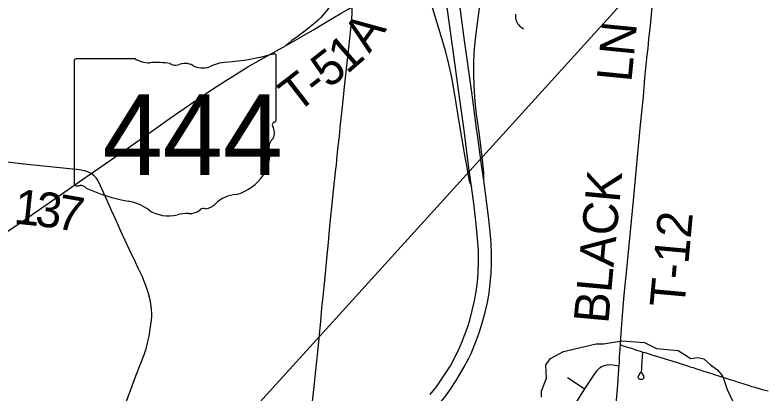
# Model space of a CAD drawing. Extents: x 0 to 1134, y 0 to 440.
# Drawn here: x 836.749 to 837.976, y 356.889 to 357.508 of the extents above; entities that cross this region are included whole.
import ezdxf

# ---------------------------------------------------------------- set-up
doc = ezdxf.new("R2010")
doc.units = 0
for name, color, linetype in [('GM_X_City_Street', 7, 'Continuous'), ('GM_X_Interchange_Ramps', 7, 'Continuous'), ('GM_X_Interstate_Route', 7, 'Continuous'), ('GM_X_Minor_River', 7, 'Continuous'), ('GM_X_Rail_Line', 7, 'Continuous'), ('GM_X_State_Location', 7, 'Continuous'), ('GM_X_State_Route', 7, 'Continuous'), ('GM_X_State_Shield', 7, 'Continuous'), ('GM_X_Township_Road', 7, 'Continuous'), ('GM_X_Township_Road_Text', 7, 'Continuous')]:
    doc.layers.add(name, color=color, linetype=linetype)

msp = doc.modelspace()

# ---------------------------------------------------------------- linework, layer by layer
at = {"layer": 'GM_X_City_Street'}
for points in [[(836.9303, 356.8773), (836.9376, 356.8964), (836.9458, 356.9186), (836.954, 356.9393), (836.9596, 356.9545), (836.9609, 356.9583), (836.9623, 356.9628), (836.9648, 356.9725), (836.9672, 356.9835), (836.9691, 356.9951), (836.9701, 357.0025), (836.9711, 357.01), (836.9715, 357.0162), (836.9715, 357.0212), (836.9712, 357.0262), (836.9707, 357.0324), (836.9696, 357.0399), (836.968, 357.0472), (836.9664, 357.0532), (836.9631, 357.0627), (836.9607, 357.0691), (836.9557, 357.0811), (836.9495, 357.0944), (836.9448, 357.1042), (836.9354, 357.1245), (836.9212, 357.1548), (836.9134, 357.1723), (836.9059, 357.1887), (836.8986, 357.205), (836.888, 357.2289), (836.8836, 357.238), (836.8809, 357.2416), (836.8774, 357.245), (836.8726, 357.249)], [(837.7697, 356.9244), (837.7724, 356.9201), (837.7731, 356.9187), (837.7735, 356.9176), (837.7736, 356.9164), (837.7732, 356.9149), (837.7726, 356.914), (837.7719, 356.9133), (837.771, 356.9128), (837.7701, 356.9125), (837.7691, 356.9124), (837.7681, 356.9125), (837.7671, 356.9128), (837.7658, 356.9138), (837.7652, 356.9148), (837.7648, 356.9159), (837.7648, 356.9171), (837.765, 356.9182), (837.7655, 356.9193), (837.7685, 356.9236), (837.7693, 356.9248), (837.7699, 356.9264), (837.7703, 356.9282), (837.7705, 356.931), (837.7706, 356.9337), (837.7708, 356.9355), (837.7711, 356.9396), (837.7713, 356.9435), (837.7716, 356.9478), (837.7719, 356.9513), (837.7721, 356.9541), (837.7723, 356.9575)], [(837.663, 356.8738), (837.6751, 356.8933), (837.6778, 356.8975), (837.6798, 356.9006), (837.6819, 356.904), (837.6843, 356.9073), (837.6925, 356.9198), (837.6952, 356.9236), (837.6984, 356.9278), (837.7005, 356.9302), (837.7029, 356.9324), (837.705, 356.9339), (837.708, 356.9352), (837.7111, 356.9362), (837.7142, 356.9367), (837.7179, 356.9369), (837.7233, 356.9365), (837.7268, 356.936), (837.7335, 356.9351)], [(837.6494, 356.9157), (837.6635, 356.9065), (837.6724, 356.9009), (837.6778, 356.8975)]]:
    msp.add_lwpolyline(points, dxfattribs=at)
at = {"layer": 'GM_X_Interchange_Ramps'}
for points in [[(837.4096, 357.5757), (837.4133, 357.5654), (837.4205, 357.5453), (837.4292, 357.5181), (837.443, 357.4737), (837.4498, 357.4499), (837.4553, 357.4276), (837.46, 357.4057), (837.4646, 357.3807), (837.4735, 357.3268), (837.4815, 357.2791), (837.4846, 357.2612), (837.4869, 357.249), (837.4878, 357.243), (837.4891, 357.2376), (837.4902, 357.2343), (837.4928, 357.2278)], [(837.5127, 357.238), (837.513, 357.2436), (837.513, 357.2463), (837.5128, 357.2504), (837.5108, 357.2713), (837.5057, 357.3118), (837.5012, 357.3457), (837.499, 357.3666), (837.4973, 357.3914), (837.4965, 357.4113), (837.4965, 357.4293), (837.4972, 357.4466), (837.4986, 357.4633), (837.5008, 357.4818), (837.5057, 357.5187), (837.5076, 357.5372), (837.5084, 357.5527), (837.5085, 357.5616)]]:
    msp.add_lwpolyline(points, dxfattribs=at)
at = {"layer": 'GM_X_Interstate_Route'}
for points in [[(837.4928, 357.2278), (837.4892, 357.2543), (837.4802, 357.3233), (837.471, 357.3892), (837.4638, 357.4415), (837.444, 357.5875), (837.4427, 357.5967), (837.4345, 357.6564), (837.4265, 357.7175)], [(837.4971, 357.3528), (837.4932, 357.3817), (837.4816, 357.466), (837.4693, 357.5574)], [(837.5026, 357.3121), (837.5012, 357.322), (837.4971, 357.3528)], [(837.481, 356.9333), (837.488, 356.9464), (837.4923, 356.9553), (837.4996, 356.9732), (837.5053, 356.9889), (837.5109, 357.0066), (837.5152, 357.0228), (837.5188, 357.0385), (837.5215, 357.0538), (837.5235, 357.0697), (837.5249, 357.0852), (837.5255, 357.1013), (837.5255, 357.118), (837.5249, 357.1353), (837.5234, 357.1539), (837.5207, 357.1785), (837.5127, 357.238), (837.5094, 357.2629), (837.5026, 357.3121)], [(837.4256, 356.8881), (837.4356, 356.9009), (837.4446, 356.9136), (837.4588, 356.9351), (837.4724, 356.9617), (837.4779, 356.9745), (837.4862, 356.9977), (837.4899, 357.0096), (837.4941, 357.0252), (837.4977, 357.041), (837.5004, 357.0564), (837.5024, 357.0718), (837.5037, 357.0879), (837.5044, 357.1047), (837.5041, 357.1228), (837.5029, 357.1427), (837.5007, 357.1662), (837.4971, 357.1958), (837.4928, 357.2278)], [(837.1671, 356.6089), (837.1694, 356.6122), (837.1784, 356.6241), (837.1884, 356.6361), (837.2001, 356.649), (837.2132, 356.6624), (837.2281, 356.6765), (837.2636, 356.7085), (837.3348, 356.7716), (837.3826, 356.8141), (837.4031, 356.8331), (837.4177, 356.8475), (837.4304, 356.861), (837.4409, 356.8733), (837.4509, 356.8859), (837.4599, 356.8985), (837.4681, 356.9109), (837.481, 356.9333)]]:
    msp.add_lwpolyline(points, dxfattribs=at)
at = {"layer": 'GM_X_Minor_River'}
msp.add_lwpolyline([(837.6072, 356.8838), (837.607, 356.8937), (837.6153, 356.9151), (837.6142, 356.9364), (837.6216, 356.9472), (837.6427, 356.9582), (837.6959, 356.9707), (837.708, 356.9709), (837.738, 356.9756), (837.7747, 356.9729), (837.7945, 356.963), (837.83, 356.96), (837.8502, 356.9471), (837.8612, 356.9487), (837.8718, 356.9466), (837.8826, 356.9365), (837.8941, 356.9287), (837.9026, 356.9175), (837.9098, 356.8965), (837.924, 356.8663)], dxfattribs=at)
at = {"layer": 'GM_X_Rail_Line'}
msp.add_lwpolyline([(836.1002, 355.7181), (836.2613, 355.8972), (836.3738, 356.0211), (836.4483, 356.1039), (836.5649, 356.2322), (836.7044, 356.3865), (837.0823, 356.8039), (837.2451, 356.9828), (837.794, 357.5891), (837.872, 357.6755)], dxfattribs=at)
at = {"layer": 'GM_X_State_Route'}
for points in [[(837.2547, 357.4953), (837.2659, 357.5019), (837.2803, 357.5105), (837.2926, 357.5177), (837.2981, 357.5208)], [(837.1909, 357.4581), (837.234, 357.4831), (837.2547, 357.4953)], [(836.8726, 357.249), (836.9269, 357.2865), (836.9828, 357.3257), (836.9963, 357.3352), (837.0142, 357.3478), (837.0345, 357.362), (837.0494, 357.3723), (837.0638, 357.382), (837.0783, 357.3916), (837.0917, 357.4003), (837.1032, 357.4074), (837.1151, 357.4149), (837.1284, 357.423), (837.1457, 357.4329), (837.1701, 357.4465), (837.1909, 357.4581)], [(836.7532, 357.1659), (836.8189, 357.2114), (836.8571, 357.2379), (836.8726, 357.249)], [(836.6828, 357.1174), (836.7018, 357.1305), (836.7425, 357.1586), (836.7532, 357.1659)]]:
    msp.add_lwpolyline(points, dxfattribs=at)
at = {"layer": 'GM_X_State_Shield'}
for p, q in [((836.8448, 357.4326), (836.8448, 357.2325)), ((836.9446, 357.436), (836.8481, 357.436)), ((837.1744, 357.3363), (837.1744, 357.441)), ((837.1744, 357.3363), (837.1744, 357.3363))]:
    msp.add_line(p, q, dxfattribs=at)
for centre, major_axis, start_param, end_param in [((836.8486, 357.433), (0.00382, 0), 1.712693, 3.28349), ((836.9676, 357.4593), (0.037, 0), 4.042523, 4.731795), ((837.057, 357.7089), (0.3495, 0), 4.814394, 5.042369), ((837.1707, 357.4414), (0.00367, 0), 6.141152, 7.989035), ((836.9798, 357.3237), (0.133, 0), 1.404758, 1.657858), ((837.01, 357.4341), (0.0107, 0), 3.836095, 5.185415), ((837.0257, 357.4109), (0.0222, 0), 0.950623, 2.079405), ((837.0544, 357.4426), (0.0267, 0), 4.081561, 5.145723), ((837.1016, 357.3749), (0.0703, 0), 1.699011, 2.107814), ((837.1705, 357.3359), (0.00393, 0), 5.05454, 6.418171), ((837.1736, 357.3286), (0.00568, 0), 1.883978, 3.671073), ((837.1374, 357.3154), (0.0341, 0), 5.934695, 6.695948), ((837.1875, 357.2925), (0.0248, 0), 2.387724, 3.262537), ((837.0766, 357.2792), (0.0874, 0), 5.101752, 6.440018), ((836.8486, 357.232), (0.00385, 0), 3.00124, 4.508301), ((836.8492, 357.2525), (0.0294, 0), 4.665946, 4.897461), ((836.8552, 357.2209), (0.0106, 0), 0.519207, 1.627899), ((836.9891, 357.4007), (0.2524, 0), 4.195997, 4.488961), ((837.1134, 357.1763), (0.0479, 0), 1.647645, 2.488434), ((836.9138, 357.1426), (0.079, 0), 0.823519, 1.323587), ((837.0528, 357.2131), (0.0282, 0), 4.937069, 5.64225), ((836.9992, 357.2199), (0.0501, 0), 4.026481, 4.996735), ((837.0318, 357.2049), (0.0267, 0), 4.691044, 5.507374), ((837.056, 357.1856), (0.00752, 0), 1.147584, 2.315152), ((837.0282, 357.1507), (0.0412, 0), 1.495662, 1.94098)]:
    msp.add_ellipse(centre, major_axis=major_axis, ratio=0.8, start_param=start_param, end_param=end_param, dxfattribs=at)
at = {"layer": 'GM_X_Township_Road'}
for points in [[(837.2968, 357.6103), (837.2938, 357.5977), (837.2919, 357.59), (837.2889, 357.5782), (837.2871, 357.572), (837.2838, 357.562), (837.2807, 357.5539), (837.2775, 357.5471), (837.2738, 357.54), (837.27, 357.5336), (837.2648, 357.5259), (837.2586, 357.5173), (837.2532, 357.5106), (837.2471, 357.5036), (837.2428, 357.4991), (837.2355, 357.4927), (837.2215, 357.4816), (837.2088, 357.4722), (837.2002, 357.4662), (837.1948, 357.4619), (837.1909, 357.4581)], [(837.2977, 357.4996), (837.2978, 357.5005), (837.2984, 357.5116), (837.2981, 357.5208)], [(837.7362, 356.9803), (837.7384, 357.0106), (837.7419, 357.0508), (837.7455, 357.0873), (837.7482, 357.1157), (837.7503, 357.1374), (837.7568, 357.2048), (837.7635, 357.2759), (837.7685, 357.3285), (837.7733, 357.3748), (837.7757, 357.4045), (837.7784, 357.4317), (837.7795, 357.4422), (837.7807, 357.4533), (837.7821, 357.4682), (837.7845, 357.4904), (837.7882, 357.5262)], [(837.5774, 357.4847), (837.5739, 357.4875), (837.5723, 357.489), (837.571, 357.4903), (837.5698, 357.4916), (837.5689, 357.4929), (837.5681, 357.4941), (837.5672, 357.4956), (837.5669, 357.4964), (837.5665, 357.4973), (837.5661, 357.4983), (837.5658, 357.4995), (837.5655, 357.5007), (837.5652, 357.5021), (837.565, 357.5036), (837.5649, 357.5054), (837.5649, 357.5072), (837.5651, 357.5089)], [(837.2328, 356.8671), (837.2368, 356.9061), (837.2384, 356.9222), (837.2407, 356.9425), (837.2423, 356.958), (837.2449, 356.9857), (837.247, 357.008), (837.249, 357.029), (837.2509, 357.0482), (837.2536, 357.0742), (837.2559, 357.0976), (837.2578, 357.1155), (837.2597, 357.1365), (837.261, 357.1507), (837.2632, 357.1736), (837.2656, 357.199), (837.2673, 357.2157), (837.2685, 357.2261), (837.2717, 357.2558), (837.2725, 357.2632), (837.2741, 357.278), (837.2757, 357.2935), (837.2774, 357.3095), (837.2782, 357.3163), (837.279, 357.3243), (837.2825, 357.3577), (837.2864, 357.3954), (837.2927, 357.454), (837.2961, 357.4847), (837.2976, 357.4986), (837.2977, 357.4996)], [(836.6961, 357.2723), (836.7123, 357.2706), (836.7272, 357.2689), (836.7494, 357.2663), (836.7625, 357.2648), (836.7634, 357.2647)], [(836.7634, 357.2647), (836.7792, 357.2632), (836.8373, 357.2569), (836.854, 357.2553), (836.8567, 357.2549), (836.8589, 357.2544), (836.8617, 357.2537), (836.8691, 357.2509), (836.8726, 357.249)], [(837.7356, 356.9691), (837.7358, 356.9714), (837.7361, 356.9765), (837.7361, 356.9793), (837.7362, 356.9803)], [(837.7335, 356.9351), (837.7339, 356.9404), (837.7344, 356.951), (837.7348, 356.9553), (837.7352, 356.9627), (837.7356, 356.9691)], [(837.7356, 356.9691), (837.7415, 356.9673), (837.7495, 356.9647), (837.7551, 356.963), (837.7605, 356.9613), (837.7677, 356.959), (837.7723, 356.9575)], [(837.7723, 356.9575), (837.7755, 356.9565), (837.7808, 356.9549), (837.7887, 356.9524), (837.7946, 356.9506)], [(837.7946, 356.9506), (837.7985, 356.9494), (837.8104, 356.9458), (837.8195, 356.943), (837.8313, 356.9392), (837.8385, 356.9369), (837.8448, 356.935), (837.8495, 356.9335), (837.8542, 356.932), (837.8599, 356.9302), (837.8659, 356.9283), (837.8711, 356.9265), (837.8732, 356.9258), (837.8756, 356.925), (837.8786, 356.9241), (837.8807, 356.9234), (837.8848, 356.9222), (837.8885, 356.921), (837.8957, 356.9187)], [(837.7204, 356.7628), (837.7222, 356.7854), (837.7236, 356.8021), (837.724, 356.8071), (837.7244, 356.812), (837.7248, 356.8182), (837.725, 356.8207), (837.7255, 356.8275), (837.7258, 356.8324), (837.726, 356.8374), (837.7267, 356.8458), (837.7278, 356.8594), (837.7288, 356.8718), (837.7299, 356.8856), (837.7307, 356.8973), (837.7319, 356.9108), (837.7322, 356.9157), (837.7325, 356.9201), (837.7332, 356.9305), (837.7335, 356.9351)], [(837.8957, 356.9187), (837.8989, 356.9176), (837.9058, 356.9155), (837.9138, 356.9129), (837.9203, 356.9108), (837.9259, 356.9091), (837.93, 356.9077), (837.9439, 356.9032), (837.9498, 356.9013), (837.9546, 356.8999), (837.9666, 356.8966), (837.9763, 356.8943)]]:
    msp.add_lwpolyline(points, dxfattribs=at)

# ---------------------------------------------------------------- texts
at = {"layer": 'GM_X_State_Location'}
for s in ['s', 'r']:
    msp.add_text(s, height=0.000189, dxfattribs=at).set_placement((837.0059, 357.3192))
msp.add_text('444', height=0.000189, rotation=0, dxfattribs=at).set_placement((836.939, 357.3054))
at = {"layer": 'GM_X_State_Shield'}
msp.add_text('444', height=0.13184, dxfattribs=at).set_placement((836.8913, 357.2466))
at = {"layer": 'GM_X_Township_Road_Text'}
for s, height, rotation, p in [('A', 0.0568, 54.463, (837.3263, 357.4439)), ('LN', 0.05682, 84.3886, (837.7534, 357.397)), ('1', 0.0568, 40.8357, (837.2899, 357.4101)), ('5', 0.0568, 38.0187, (837.2599, 357.3866)), ('T', 0.0568, 37.7408, (837.2077, 357.3461)), ('-', 0.0568, 37.7861, (837.2413, 357.3722)), ('BLACK', 0.05682, 84.7318, (837.7159, 357.0028)), ('1', 0.0568, 353.9043, (836.7452, 357.1675)), ('3', 0.0568, 353.1613, (836.7798, 357.1638)), ('7', 0.0568, 349.9991, (836.8137, 357.1597)), ('T-12', 0.05682, 84.7828, (837.8398, 357.0286))]:
    msp.add_text(s, height=height, rotation=rotation, dxfattribs=at).set_placement(p)

doc.saveas('drawing.dxf')
